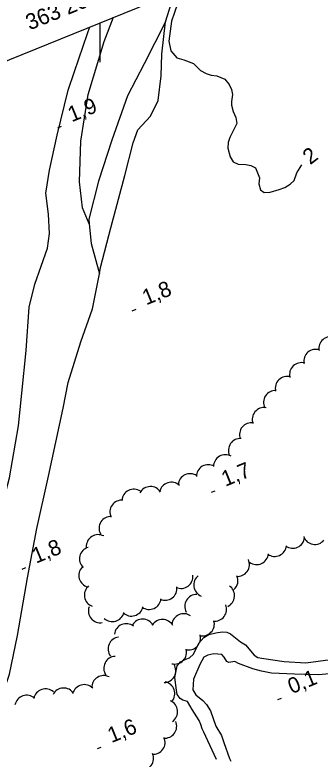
# Model space of a CAD drawing. Extents: x 362852 to 366875, y 5563573 to 5566479.
# Drawn here: x 363178.5 to 363255.5, y 5565029 to 5565216.9 of the extents above; entities that cross this region are included whole.
import ezdxf

# ---------------------------------------------------------------- set-up
doc = ezdxf.new("R2010")
doc.units = 0
for name, color, linetype in [('Niveau 2', 7, 'Continuous'), ('Niveau 22', 7, 'Continuous'), ('Niveau 3', 7, 'Continuous'), ('Niveau 4', 7, 'Continuous'), ('Niveau 44', 7, 'Continuous'), ('Niveau 60', 7, 'Continuous'), ('Niveau 61', 7, 'Continuous')]:
    doc.layers.add(name, color=color, linetype=linetype)

msp = doc.modelspace()

# ---------------------------------------------------------------- linework, layer by layer
at = {"layer": 'Niveau 2'}
msp.add_lwpolyline([(363219.49, 5565219.7), (363218.01, 5565215.32), (363217.31, 5565210.26), (363217.83, 5565207.84), (363219.34, 5565206.03), (363221.1, 5565205.58), (363223.52, 5565204.59), (363225.3, 5565202.89), (363226.7, 5565202.1), (363228.01, 5565201.65), (363229.46, 5565201.5), (363231.45, 5565200.64), (363232.55, 5565199.35), (363233.16, 5565198.04), (363233.37, 5565196.81), (363233.12, 5565195.01), (363233.14, 5565194.08), (363233.5, 5565192.48), (363234.2, 5565190.95), (363234.44, 5565189.49), (363232.73, 5565185.95), (363232.26, 5565184.68), (363232.16, 5565183.27), (363232.77, 5565181.07), (363233.56, 5565179.78), (363234.82, 5565179.18), (363236.73, 5565179.1), (363238.01, 5565178.89), (363239.16, 5565178.24), (363240.16, 5565175.71), (363240.04, 5565174.22), (363240.41, 5565172.74), (363241.37, 5565172.08), (363242.91, 5565172.16), (363245.13, 5565172.84), (363246.61, 5565173.34), (363247.96, 5565174.16), (363248.95, 5565175.08), (363249.6, 5565176.98), (363250.86, 5565179.01)], dxfattribs=at)
at = {"layer": 'Niveau 22'}
for points in [[(363169.02, 5565039.19), (363172.81, 5565042.98), (363175.71, 5565046.21), (363177.11, 5565050.45), (363179.12, 5565060.14), (363181.64, 5565074.7), (363183.99, 5565087.16), (363186.92, 5565100.44), (363190.64, 5565117.55), (363191.93, 5565124.1), (363195.14, 5565134.3), (363198.08, 5565142.68), (363199.78, 5565151.48), (363200.09, 5565153.07), (363202.67, 5565163.11), (363206.21, 5565176.34), (363208.34, 5565184.56), (363209.51, 5565187.88), (363212.67, 5565191.34), (363214.62, 5565195.3), (363215.36, 5565201.5), (363215.57, 5565206.98), (363216.45, 5565215.18), (363217.86, 5565219.66)], [(363197.23, 5565164.12), (363195.54, 5565168.14), (363194.76, 5565174.72), (363195.13, 5565185.03), (363196.94, 5565196.77), (363200.96, 5565210.18), (363203.37, 5565216.29)], [(363216.45, 5565215.18), (363211.05, 5565204.51), (363206.9, 5565196.5), (363202.94, 5565185.24), (363199.56, 5565174.92), (363197.11, 5565165.29), (363197.23, 5565164.12)], [(363168.2, 5565051.62), (363168.67, 5565058.84), (363170.19, 5565073.98), (363171.67, 5565082.3), (363175.18, 5565092.62), (363177.15, 5565099.98), (363179.41, 5565113.09), (363180.24, 5565121.35), (363181.29, 5565132.14), (363182.06, 5565143.05), (363183.51, 5565148.86), (363186.66, 5565158.03), (363187.18, 5565161.7), (363186.96, 5565166.56), (363186.25, 5565171.9), (363187.18, 5565177.69), (363189.16, 5565186.54), (363191.94, 5565197.93), (363193.54, 5565202.62), (363196.79, 5565212.2), (363197.42, 5565213.88)], [(363197.23, 5565164.12), (363197.74, 5565159.16), (363199.78, 5565151.48)]]:
    msp.add_lwpolyline(points, dxfattribs=at)
at = {"layer": 'Niveau 3'}
for p, q in [((363189.29, 5565188.4), (363190.25, 5565188.79)), ((363208.08, 5565142.17), (363209.04, 5565142.56)), ((363228.04, 5565096.36), (363229, 5565096.75)), ((363180.29, 5565076.94), (363181.25, 5565077.33)), ((363244.79, 5565043.99), (363245.75, 5565044.38)), ((363199.32, 5565031.62), (363200.28, 5565032.01))]:
    msp.add_line(p, q, dxfattribs=at)
at = {"layer": 'Niveau 4'}
for points in [[(363229.31, 5565028.89), (363228.74, 5565030.09), (363226.15, 5565035.79), (363225.69, 5565036.6), (363225.42, 5565037.69), (363225, 5565038.7), (363223.18, 5565041.52), (363222.04, 5565043.49), (363220.87, 5565043.88), (363220.2, 5565044.29), (363219.41, 5565045.28), (363219.27, 5565046.35), (363218.86, 5565049.57), (363219.44, 5565052.52), (363220.29, 5565053.5), (363221.58, 5565054.16), (363222.54, 5565054.57), (363223.53, 5565055.49), (363224.89, 5565058.25), (363226.12, 5565059.65), (363227.42, 5565060.45), (363229.19, 5565060.88), (363230.73, 5565061.08), (363231.95, 5565061.03), (363232.88, 5565060.6), (363235.42, 5565058.59), (363236.64, 5565057.78), (363238.83, 5565055.25), (363239.73, 5565054.62), (363241.27, 5565054.39), (363246.41, 5565053.65), (363251.84, 5565053.29), (363258.08, 5565054.15)], [(363260.55, 5565050.79), (363255.07, 5565050.25), (363248.98, 5565050.4), (363243.21, 5565050.68), (363240.67, 5565051.18), (363238.48, 5565051.77), (363234.9, 5565053.1), (363233.95, 5565053.58), (363232.46, 5565053.39), (363231.92, 5565053.61), (363231.27, 5565054.71), (363230.69, 5565055.35), (363228.65, 5565055.56), (363227.18, 5565055.19), (363226.18, 5565054.72), (363225.13, 5565052.89), (363223.56, 5565049.15), (363223.36, 5565046.49), (363224.1, 5565045.17), (363225.88, 5565043.78), (363226.8, 5565042.79), (363227.8, 5565041.14), (363229.18, 5565037.25), (363230.61, 5565034.9), (363231.22, 5565033.15), (363232.59, 5565029.14), (363232.94, 5565028.46)]]:
    msp.add_lwpolyline(points, dxfattribs=at)
at = {"layer": 'Niveau 44'}
for centre, start, end in [((363258.16, 5565132.67), 70.403, 190.381), ((363254.35, 5565129.43), 70.403, 190.381), ((363250.76, 5565126.08), 74.0112, 193.9891), ((363247.16, 5565122.61), 74.0112, 193.9891), ((363244.19, 5565119.05), 86.7919, 206.7699), ((363241.34, 5565114.74), 80.331, 200.3089), ((363238.14, 5565110.9), 80.331, 200.3089), ((363235.34, 5565106.92), 85.3125, 205.2905), ((363231.58, 5565102.84), 60.437, 180.415), ((363227.27, 5565100.31), 60.437, 180.415), ((363222.68, 5565098.04), 55.7704, 175.7484), ((363212.68, 5565094.8), 31.8795, 151.8575), ((363217.94, 5565095.88), 47.6068, 167.5848), ((363208.47, 5565094.13), 56.2513, 176.2293), ((363205.44, 5565091.36), 84.8354, 204.8133), ((363202.71, 5565087.24), 87.24, 207.218), ((363199.48, 5565082.65), 62.2, 182.1779), ((363248.57, 5565085.21), 234.2568, 354.2348), ((363254.15, 5565086.17), 199.9961, 319.9741), ((363244.01, 5565083.15), 234.2568, 354.2348), ((363197.77, 5565079.53), 105.8822, 225.8602), ((363239.45, 5565081.1), 234.2568, 354.2348), ((363234.65, 5565078.1), 264.6012, 24.5792), ((363197.58, 5565075.35), 136.2495, 256.2275), ((363220.39, 5565075.06), 246.4232, 6.4011), ((363226.59, 5565072.94), 128.7904, 248.7683), ((363231.75, 5565074.03), 311.4198, 24.5792), ((363199, 5565070.38), 129.8694, 249.8474), ((363216.37, 5565072.09), 246.4232, 6.4011), ((363230.89, 5565070.23), 295.5112, 55.4891), ((363224.33, 5565067.55), 89.1004, 209.0783), ((363212.35, 5565069.76), 234.0285, 354.0064), ((363228.89, 5565066.8), 261.8329, 21.8108), ((363200, 5565066.39), 160.2056, 280.1835), ((363203.07, 5565066.67), 226.4026, 346.3805), ((363207.87, 5565068.08), 226.4026, 346.3805), ((363210.72, 5565061.31), 29.2311, 149.2091), ((363215.71, 5565061.22), 28.9663, 148.9442), ((363221.06, 5565062.69), 54.1722, 174.1501), ((363225.8, 5565063.09), 255.5388, 15.5167), ((363206.58, 5565060.16), 52.7682, 172.7462), ((363222.29, 5565059.52), 255.5388, 15.5167), ((363204.98, 5565056.8), 97.0377, 217.0156), ((363218.79, 5565055.96), 255.5388, 15.5167), ((363203.9, 5565051.9), 93.0673, 213.0452), ((363216.07, 5565051.29), 271.6184, 31.5963), ((363200.87, 5565047.05), 61.9598, 181.9377), ((363195.97, 5565044.77), 44.4057, 164.3837), ((363215.83, 5565045.5), 319.4211, 79.399), ((363181.44, 5565042.1), 48.4125, 168.3904), ((363186.19, 5565043.68), 48.4125, 168.3904), ((363190.76, 5565043.92), 32.6315, 152.6095), ((363216.51, 5565040.94), 305.5315, 65.5094), ((363216.3, 5565037.25), 264.2219, 24.1999), ((363213.37, 5565033.19), 264.2219, 24.1999), ((363210.45, 5565029.14), 264.2219, 24.1999)]:
    msp.add_arc(centre, 3, start, end, dxfattribs=at)
at = {"layer": 'Niveau 60'}
msp.add_lwpolyline([(362880.89, 5565085.4), (365762.56, 5566255.07), (366364.73, 5564771.5), (366364.73, 5564771.5), (363483.08, 5563601.82), (362880.89, 5565085.4)], dxfattribs=at)
at = {"layer": 'Niveau 61'}
msp.add_lwpolyline([(363200, 5565204.93), (363200, 5565214.93)], dxfattribs=at)

# ---------------------------------------------------------------- texts
at = {"layer": 'Niveau 2'}
msp.add_text('2', height=3.93, rotation=37.313, dxfattribs=at).set_placement((363252.97, 5565178.92))
at = {"layer": 'Niveau 3'}
for s, p in [('1,9  ', (363192.8, 5565189.76)), ('1,8  ', (363211.59, 5565143.53)), ('1,7  ', (363231.55, 5565097.72)), ('1,8  ', (363183.8, 5565078.3)), ('0,1  ', (363248.3, 5565045.35)), ('1,6  ', (363202.83, 5565032.98))]:
    msp.add_text(s, height=3.93, rotation=22.09, dxfattribs=at).set_placement(p)
at = {"layer": 'Niveau 61'}
msp.add_text('363 200 m E.', height=4, rotation=22.0922, dxfattribs=at).set_placement((363182.19, 5565212.96))

doc.saveas('drawing.dxf')
